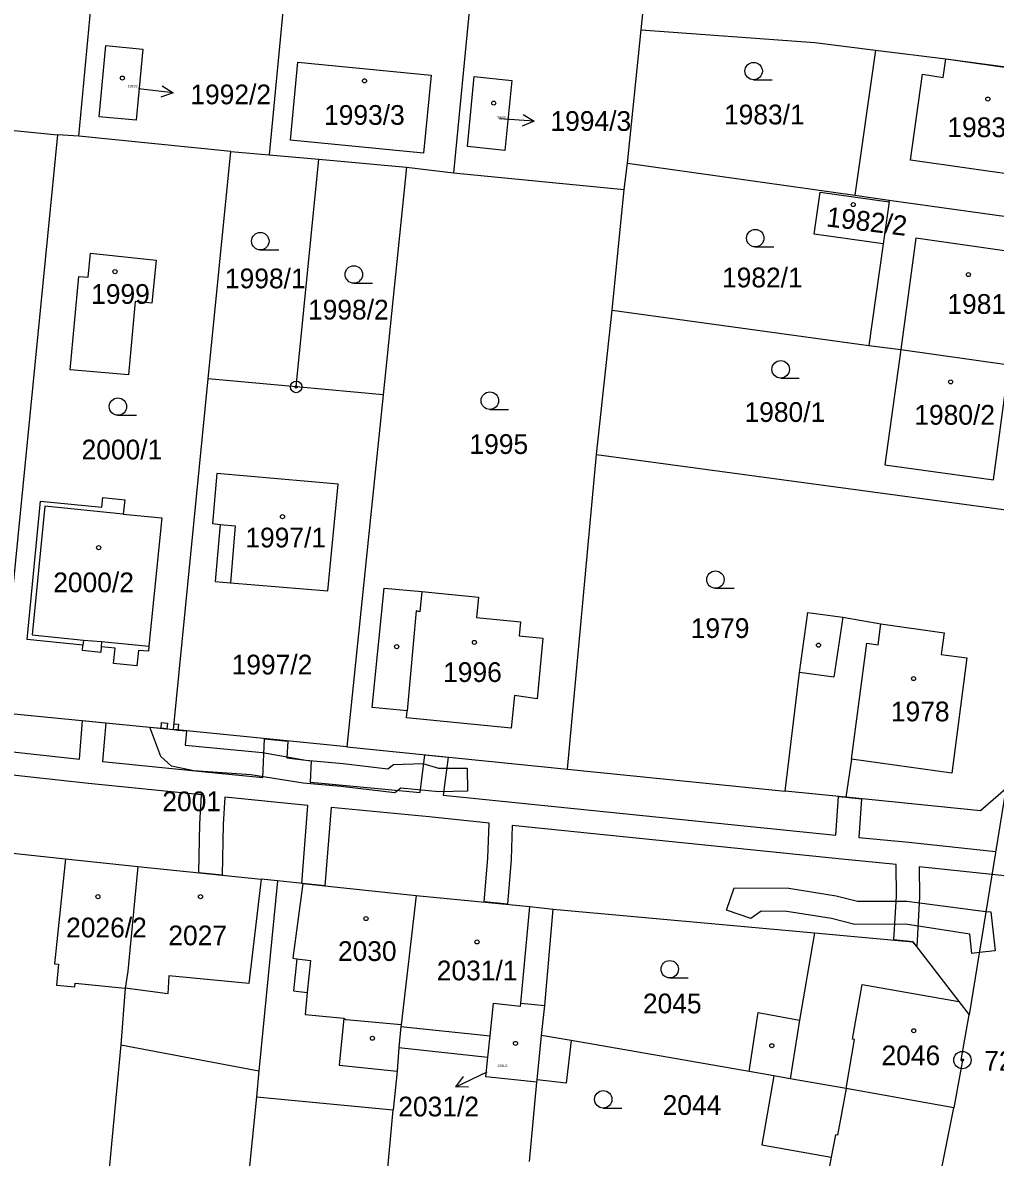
# Model space of a CAD drawing. Extents: x -755819 to -753140, y -1169796 to -1166000.
# Drawn here: x -755441 to -755357.1, y -1168001.6 to -1167903.9 of the extents above; entities that cross this region are included whole.
import ezdxf

# ---------------------------------------------------------------- set-up
doc = ezdxf.new("R2010")
doc.units = 0
for name, color, linetype in [('Vrstva 1', 7, 'Continuous'), ('Vrstva 16', 7, 'Continuous'), ('Vrstva 17', 7, 'Continuous'), ('Vrstva 18', 7, 'Continuous'), ('Vrstva 19', 7, 'Continuous'), ('Vrstva 24', 7, 'Continuous'), ('Vrstva 25', 7, 'Continuous'), ('Vrstva 27', 7, 'Continuous'), ('Vrstva 4', 7, 'Continuous')]:
    doc.layers.add(name, color=color, linetype=linetype)

msp = doc.modelspace()

# ---------------------------------------------------------------- linework, layer by layer
at = {"layer": 'Vrstva 1'}
for p, q in [((-755398.54, -1167862.07), (-755403.82, -1167916.82)), ((-755387.67, -1167904.49), (-755386.1, -1167889.6)), ((-755436.13, -1167913.67), (-755434.43, -1167895.77)), ((-755418.02, -1167897.35), (-755419.73, -1167915.27)), ((-755388.83, -1167915.99), (-755387.67, -1167904.49)), ((-755387.67, -1167904.49), (-755372.71, -1167905.58)), ((-755434.37, -1167911.98), (-755433.79, -1167905.86)), ((-755433.79, -1167905.86), (-755430.6, -1167906.16)), ((-755372.71, -1167905.58), (-755367.46, -1167906.25)), ((-755430.6, -1167906.16), (-755431.18, -1167912.28)), ((-755367.46, -1167906.25), (-755369.26, -1167918.74)), ((-755367.46, -1167906.25), (-755361.42, -1167906.99)), ((-755417.89, -1167913.99), (-755417.25, -1167907.28)), ((-755417.25, -1167907.28), (-755405.75, -1167908.41)), ((-755361.42, -1167906.99), (-755347.57, -1167908.83)), ((-755405.75, -1167908.41), (-755406.41, -1167915.12)), ((-755402.64, -1167914.56), (-755402.04, -1167908.53)), ((-755402.04, -1167908.53), (-755398.8, -1167908.86)), ((-755398.8, -1167908.86), (-755399.4, -1167914.88)), ((-755453.03, -1167912.01), (-755437.95, -1167913.55)), ((-755431.18, -1167912.28), (-755434.37, -1167911.98)), ((-755437.95, -1167913.55), (-755442.86, -1167963.3)), ((-755436.13, -1167913.67), (-755437.95, -1167913.55)), ((-755423.03, -1167914.98), (-755436.13, -1167913.67)), ((-755406.41, -1167915.12), (-755417.89, -1167913.99)), ((-755399.4, -1167914.88), (-755402.64, -1167914.56)), ((-755424.97, -1167934.56), (-755423.03, -1167914.98)), ((-755423.03, -1167914.98), (-755419.73, -1167915.27)), ((-755419.73, -1167915.27), (-755415.45, -1167915.65)), ((-755417.39, -1167935.25), (-755415.45, -1167915.65)), ((-755415.45, -1167915.65), (-755407.88, -1167916.32)), ((-755407.88, -1167916.32), (-755409.9, -1167935.94)), ((-755407.88, -1167916.32), (-755403.82, -1167916.82)), ((-755389.13, -1167918.26), (-755388.83, -1167915.99)), ((-755388.83, -1167915.99), (-755369.26, -1167918.74)), ((-755403.82, -1167916.82), (-755389.13, -1167918.26)), ((-755390.16, -1167928.65), (-755389.13, -1167918.26)), ((-755372.75, -1167922.09), (-755372.24, -1167918.47)), ((-755372.24, -1167918.47), (-755366.3, -1167919.31)), ((-755369.26, -1167918.74), (-755366.28, -1167919.16)), ((-755366.3, -1167919.31), (-755366.81, -1167922.92)), ((-755366.3, -1167919.31), (-755366.28, -1167919.16)), ((-755366.28, -1167919.16), (-755349.41, -1167921.53)), ((-755366.81, -1167922.92), (-755372.75, -1167922.09)), ((-755366.81, -1167922.92), (-755368.04, -1167931.7)), ((-755435.32, -1167925.81), (-755435.1, -1167923.72)), ((-755435.1, -1167923.72), (-755429.46, -1167924.35)), ((-755429.46, -1167924.35), (-755429.84, -1167928.05)), ((-755436.86, -1167933.78), (-755436.11, -1167925.74)), ((-755436.11, -1167925.74), (-755435.32, -1167925.81)), ((-755431.25, -1167927.91), (-755431.85, -1167934.21)), ((-755429.84, -1167928.05), (-755431.25, -1167927.91)), ((-755391.51, -1167941.09), (-755390.16, -1167928.65)), ((-755390.16, -1167928.65), (-755368.04, -1167931.7)), ((-755368.04, -1167931.7), (-755365.29, -1167932.04)), ((-755365.29, -1167932.04), (-755366.67, -1167941.97)), ((-755365.29, -1167932.04), (-755355.96, -1167933.34)), ((-755431.85, -1167934.21), (-755436.86, -1167933.78)), ((-755427.95, -1167964.77), (-755424.97, -1167934.56)), ((-755417.39, -1167935.25), (-755424.97, -1167934.56)), ((-755409.9, -1167935.94), (-755417.39, -1167935.25)), ((-755409.9, -1167935.94), (-755413.03, -1167966.27)), ((-755357.31, -1167943.27), (-755356.27, -1167935.54)), ((-755394.01, -1167968.19), (-755391.51, -1167941.09)), ((-755391.51, -1167941.09), (-755352.87, -1167946.29)), ((-755366.67, -1167941.97), (-755357.31, -1167943.27)), ((-755424.22, -1167942.71), (-755424.61, -1167947.03)), ((-755413.77, -1167943.62), (-755424.22, -1167942.71)), ((-755414.67, -1167952.83), (-755413.77, -1167943.62)), ((-755434.13, -1167945.62), (-755434.04, -1167944.79)), ((-755434.04, -1167944.79), (-755432.16, -1167944.98)), ((-755432.16, -1167944.98), (-755432.29, -1167946.21)), ((-755440.57, -1167957.02), (-755439.42, -1167945.09)), ((-755439.42, -1167945.09), (-755434.13, -1167945.62)), ((-755432.29, -1167946.21), (-755428.97, -1167946.54)), ((-755428.97, -1167946.54), (-755430.08, -1167957.58)), ((-755424.61, -1167947.03), (-755423.94, -1167947.1)), ((-755423.94, -1167947.1), (-755424.37, -1167952.01)), ((-755424.37, -1167952.01), (-755423.06, -1167952.12)), ((-755423.06, -1167952.12), (-755414.67, -1167952.83)), ((-755410.83, -1167962.87), (-755409.82, -1167952.58)), ((-755409.82, -1167952.58), (-755406.57, -1167952.89)), ((-755406.57, -1167952.89), (-755401.69, -1167953.37)), ((-755401.69, -1167953.37), (-755401.86, -1167955.11)), ((-755374.03, -1167959.84), (-755373.3, -1167954.68)), ((-755373.3, -1167954.68), (-755370.28, -1167955.09)), ((-755401.86, -1167955.11), (-755398.06, -1167955.49)), ((-755398.06, -1167955.49), (-755398.18, -1167956.7)), ((-755370.28, -1167955.09), (-755367.01, -1167955.67)), ((-755367.01, -1167955.67), (-755361.56, -1167956.43)), ((-755398.18, -1167956.7), (-755396.14, -1167956.91)), ((-755361.56, -1167956.43), (-755361.8, -1167958.29)), ((-755435.76, -1167957.49), (-755440.57, -1167957.02)), ((-755435.81, -1167957.96), (-755435.76, -1167957.49)), ((-755434.19, -1167957.64), (-755434.23, -1167958.14)), ((-755432.99, -1167957.76), (-755434.19, -1167957.64)), ((-755433.12, -1167959.09), (-755432.99, -1167957.76)), ((-755430.08, -1167957.58), (-755430.12, -1167958.03)), ((-755396.14, -1167956.91), (-755396.62, -1167962.13)), ((-755434.23, -1167958.14), (-755435.81, -1167957.96)), ((-755430.99, -1167957.95), (-755431.12, -1167959.29)), ((-755430.12, -1167958.03), (-755430.99, -1167957.95)), ((-755361.8, -1167958.29), (-755359.59, -1167958.58)), ((-755359.59, -1167958.58), (-755360.88, -1167968.51)), ((-755431.12, -1167959.29), (-755433.12, -1167959.09)), ((-755375.26, -1167970.07), (-755374.03, -1167959.84)), ((-755398.58, -1167961.84), (-755398.85, -1167964.64)), ((-755396.62, -1167962.13), (-755398.58, -1167961.84)), ((-755442.86, -1167963.3), (-755427.95, -1167964.77)), ((-755407.82, -1167963.16), (-755410.83, -1167962.87)), ((-755407.87, -1167963.76), (-755407.82, -1167963.16)), ((-755398.85, -1167964.64), (-755407.87, -1167963.76)), ((-755413.03, -1167966.27), (-755427.95, -1167964.77)), ((-755413.03, -1167966.27), (-755394.01, -1167968.19)), ((-755369.55, -1167967.31), (-755370.04, -1167970.59)), ((-755360.88, -1167968.51), (-755369.55, -1167967.31)), ((-755394.01, -1167968.19), (-755375.26, -1167970.07)), ((-755370.04, -1167970.59), (-755375.26, -1167970.07)), ((-755356.25, -1167969.87), (-755359.4, -1167989.35)), ((-755356.25, -1167969.87), (-755358.42, -1167971.76)), ((-755358.42, -1167971.76), (-755370.04, -1167970.59)), ((-755442.93, -1167975.31), (-755437.27, -1167975.9)), ((-755437.27, -1167975.9), (-755438.21, -1167984.95)), ((-755437.27, -1167975.9), (-755431.03, -1167976.55)), ((-755431.03, -1167976.55), (-755431.89, -1167985.58)), ((-755431.03, -1167976.55), (-755420.4, -1167977.66)), ((-755419, -1167977.8), (-755420.6, -1167994.15)), ((-755419, -1167977.8), (-755420.4, -1167977.66)), ((-755416.82, -1167978.03), (-755419, -1167977.8)), ((-755416.82, -1167978.03), (-755407.05, -1167979.05)), ((-755407.05, -1167979.05), (-755408.35, -1167990.2)), ((-755407.05, -1167979.05), (-755397.25, -1167980.01)), ((-755397.25, -1167980.01), (-755395.24, -1167980.24)), ((-755395.96, -1167988.55), (-755395.24, -1167980.24)), ((-755395.24, -1167980.24), (-755372.72, -1167982.29)), ((-755372.72, -1167982.29), (-755374.03, -1167989.81)), ((-755372.72, -1167982.29), (-755364.24, -1167983.04)), ((-755364.24, -1167983.04), (-755360.29, -1167988.2)), ((-755438.21, -1167984.95), (-755437.87, -1167984.98)), ((-755437.87, -1167984.98), (-755438.04, -1167986.78)), ((-755431.89, -1167985.58), (-755432.13, -1167987.04)), ((-755438.04, -1167986.78), (-755436.47, -1167986.93)), ((-755436.47, -1167986.93), (-755436.44, -1167986.62)), ((-755436.44, -1167986.62), (-755432.13, -1167987.04)), ((-755432.13, -1167987.04), (-755432.49, -1167991.92)), ((-755400.67, -1167991.15), (-755400.38, -1167988.34)), ((-755400.38, -1167988.34), (-755398.06, -1167988.59)), ((-755398.06, -1167988.59), (-755398.03, -1167988.33)), ((-755398.03, -1167988.33), (-755395.96, -1167988.55)), ((-755396.26, -1167991.11), (-755395.96, -1167988.55)), ((-755360.29, -1167988.2), (-755359.4, -1167989.35)), ((-755378.36, -1167994.23), (-755377.59, -1167989.14)), ((-755377.59, -1167989.14), (-755374.03, -1167989.81)), ((-755360.09, -1167993.22), (-755359.4, -1167989.35)), ((-755408.37, -1167990.35), (-755408.53, -1167992.15)), ((-755408.35, -1167990.2), (-755408.37, -1167990.35)), ((-755432.49, -1167991.92), (-755435.29, -1168021.3)), ((-755432.49, -1167991.92), (-755420.6, -1167994.15)), ((-755400.86, -1167992.99), (-755400.67, -1167991.15)), ((-755396.62, -1167994.93), (-755396.26, -1167991.11)), ((-755393.7, -1167991.56), (-755396.26, -1167991.11)), ((-755378.36, -1167994.23), (-755393.7, -1167991.56)), ((-755408.53, -1167992.15), (-755408.7, -1167994.18)), ((-755408.53, -1167992.15), (-755400.86, -1167992.99)), ((-755401.04, -1167994.69), (-755400.86, -1167992.99)), ((-755359.98, -1167993.24), (-755360.72, -1167997.34)), ((-755360.09, -1167993.22), (-755359.98, -1167993.24)), ((-755420.6, -1167994.15), (-755420.82, -1167996.39)), ((-755408.7, -1167994.18), (-755409.03, -1167997.52)), ((-755396.64, -1167995.15), (-755401.04, -1167994.69)), ((-755376.23, -1167994.6), (-755378.36, -1167994.23)), ((-755374.82, -1167994.85), (-755376.23, -1167994.6)), ((-755370.01, -1167995.69), (-755374.82, -1167994.85)), ((-755397.28, -1168001.97), (-755396.64, -1167995.15)), ((-755396.64, -1167995.15), (-755396.62, -1167994.93)), ((-755370.01, -1167995.69), (-755370.75, -1167999.71)), ((-755360.72, -1167997.34), (-755370.01, -1167995.69)), ((-755420.82, -1167996.39), (-755423.38, -1168022.54)), ((-755420.82, -1167996.39), (-755409.03, -1167997.52)), ((-755411.48, -1168023.81), (-755409.03, -1167997.52)), ((-755362.29, -1168005.24), (-755360.72, -1167997.34)), ((-755370.92, -1167999.68), (-755371.29, -1168001.6)), ((-755370.75, -1167999.71), (-755370.92, -1167999.68)), ((-755371.29, -1168001.6), (-755371.65, -1168003.62))]:
    msp.add_line(p, q, dxfattribs=at)
at = {"layer": 'Vrstva 16'}
for p, q in [((-755427.991, -1167909.927), (-755430.97, -1167909.57)), ((-755396.877, -1167912.371), (-755399.87, -1167912.16)), ((-755403.644, -1167995.55), (-755400.94, -1167994.25))]:
    msp.add_line(p, q, dxfattribs=at)
for points in [[(-755428.925, -1167909.312), (-755427.991, -1167909.927), (-755429.044, -1167910.305)], [(-755397.84, -1167911.802), (-755396.877, -1167912.371), (-755397.91, -1167912.799)], [(-755402.526, -1167995.567), (-755403.644, -1167995.55), (-755402.959, -1167994.666)]]:
    msp.add_lwpolyline(points, dxfattribs=at)
at = {"layer": 'Vrstva 24'}
for centre, radius in [((-755417.39, -1167935.25), 0.5), ((-755417.39, -1167935.25), 0.1), ((-755359.98, -1167993.24), 0.75), ((-755359.98, -1167993.24), 0.1)]:
    msp.add_circle(centre, radius, dxfattribs=at)
at = {"layer": 'Vrstva 25'}
for p, q in [((-755377.97, -1167908.8), (-755376.37, -1167908.8)), ((-755420.48, -1167923.45), (-755418.88, -1167923.45)), ((-755377.83, -1167923.19), (-755376.23, -1167923.19)), ((-755412.42, -1167926.32), (-755410.82, -1167926.32)), ((-755375.64, -1167934.49), (-755374.04, -1167934.49)), ((-755400.7, -1167937.19), (-755399.1, -1167937.19)), ((-755432.75, -1167937.7), (-755431.15, -1167937.7)), ((-755381.26, -1167952.6), (-755379.66, -1167952.6)), ((-755385.2, -1167986.16), (-755383.6, -1167986.16)), ((-755390.93, -1167997.37), (-755389.33, -1167997.37))]:
    msp.add_line(p, q, dxfattribs=at)
for centre, radius in [((-755377.97, -1167908.05), 0.75), ((-755432.36, -1167908.65), 0.175), ((-755411.5, -1167908.89), 0.175), ((-755400.37, -1167910.81), 0.175), ((-755357.79, -1167910.46), 0.175), ((-755369.39, -1167919.55), 0.175), ((-755420.48, -1167922.7), 0.75), ((-755377.83, -1167922.44), 0.75), ((-755433, -1167925.33), 0.175), ((-755412.42, -1167925.57), 0.75), ((-755359.46, -1167925.58), 0.175), ((-755375.64, -1167933.74), 0.75), ((-755360.99, -1167934.82), 0.175), ((-755432.75, -1167936.95), 0.75), ((-755400.7, -1167936.44), 0.75), ((-755418.57, -1167946.43), 0.175), ((-755434.41, -1167949.1), 0.175), ((-755381.26, -1167951.85), 0.75), ((-755408.73, -1167957.63), 0.175), ((-755402.03, -1167957.26), 0.175), ((-755372.38, -1167957.5), 0.175), ((-755364.19, -1167960.38), 0.175), ((-755434.47, -1167979.16), 0.175), ((-755425.63, -1167979.16), 0.175), ((-755411.37, -1167981.05), 0.175), ((-755401.81, -1167983.06), 0.175), ((-755385.2, -1167985.41), 0.75), ((-755364.17, -1167990.71), 0.175), ((-755410.82, -1167991.36), 0.175), ((-755398.49, -1167991.8), 0.175), ((-755376.4, -1167992), 0.175), ((-755390.93, -1167996.62), 0.75)]:
    msp.add_circle(centre, radius, dxfattribs=at)
at = {"layer": 'Vrstva 27'}
for p, q in [((-755436.07, -1167967.32), (-755435.79, -1167964)), ((-755435.79, -1167964), (-755433.8, -1167964.19)), ((-755433.8, -1167964.19), (-755434.08, -1167967.53)), ((-755429.04, -1167967.1), (-755429.99, -1167964.57)), ((-755429.99, -1167964.57), (-755429.03, -1167964.66)), ((-755429.03, -1167964.66), (-755428.99, -1167964.17)), ((-755428.99, -1167964.17), (-755428.49, -1167964.21)), ((-755428.49, -1167964.21), (-755428.54, -1167964.71)), ((-755427.95, -1167964.77), (-755427.9, -1167964.27)), ((-755427.9, -1167964.27), (-755427.54, -1167964.31)), ((-755427.54, -1167964.31), (-755427.59, -1167964.81)), ((-755428.54, -1167964.71), (-755429.03, -1167964.66)), ((-755429.03, -1167964.66), (-755428.54, -1167964.71)), ((-755428.54, -1167964.71), (-755427.95, -1167964.77)), ((-755427.59, -1167964.81), (-755427.95, -1167964.77)), ((-755427.95, -1167964.77), (-755427.59, -1167964.81)), ((-755427.59, -1167964.81), (-755426.85, -1167964.88)), ((-755426.85, -1167964.88), (-755426.95, -1167966.12)), ((-755420.26, -1167968.91), (-755420.11, -1167965.56)), ((-755420.11, -1167965.56), (-755418.11, -1167965.76)), ((-755449.21, -1167965.88), (-755436.07, -1167967.32)), ((-755426.95, -1167966.12), (-755420.3, -1167966.74)), ((-755418.11, -1167965.76), (-755418.18, -1167967.21)), ((-755434.08, -1167967.53), (-755424.38, -1167968.49)), ((-755428.12, -1167967.91), (-755429.04, -1167967.1)), ((-755420.3, -1167966.74), (-755416.56, -1167967.41)), ((-755418.18, -1167967.21), (-755416.1, -1167967.46)), ((-755416.56, -1167967.41), (-755413.34, -1167967.69)), ((-755416.1, -1167967.46), (-755416.18, -1167969.3)), ((-755406.71, -1167970.2), (-755406.29, -1167966.95)), ((-755406.29, -1167966.95), (-755404.3, -1167967.15)), ((-755404.3, -1167967.15), (-755404.72, -1167970.41)), ((-755435.27, -1167969.41), (-755450.45, -1167967.75)), ((-755426.21, -1167968.32), (-755428.12, -1167967.91)), ((-755421.29, -1167968.68), (-755426.21, -1167968.32)), ((-755424.38, -1167968.49), (-755420.26, -1167968.91)), ((-755413.34, -1167967.69), (-755409.48, -1167968.14)), ((-755409.48, -1167968.14), (-755409.01, -1167967.77)), ((-755409.01, -1167967.77), (-755406.47, -1167967.68)), ((-755406.47, -1167967.68), (-755405.12, -1167968.1)), ((-755405.12, -1167968.1), (-755402.66, -1167968.08)), ((-755402.66, -1167968.08), (-755402.62, -1167970.08)), ((-755425.54, -1167970.38), (-755435.27, -1167969.41)), ((-755416.8, -1167969.39), (-755421.29, -1167968.68)), ((-755413.54, -1167969.67), (-755416.8, -1167969.39)), ((-755416.18, -1167969.3), (-755415.21, -1167969.39)), ((-755415.21, -1167969.39), (-755406.71, -1167970.2)), ((-755425.69, -1167972.88), (-755425.54, -1167970.38)), ((-755408.9, -1167970.22), (-755413.54, -1167969.67)), ((-755408.37, -1167969.81), (-755408.9, -1167970.22)), ((-755405.11, -1167970.13), (-755408.37, -1167969.81)), ((-755402.62, -1167970.08), (-755405.11, -1167970.13)), ((-755404.72, -1167970.41), (-755399.63, -1167970.93)), ((-755423.54, -1167970.59), (-755423.69, -1167972.96)), ((-755416.38, -1167971.31), (-755423.54, -1167970.59)), ((-755416.91, -1167978.02), (-755416.38, -1167971.31)), ((-755399.63, -1167970.93), (-755370.9, -1167973.87)), ((-755370.9, -1167973.87), (-755370.67, -1167970.53)), ((-755370.67, -1167970.53), (-755370.04, -1167970.59)), ((-755370.04, -1167970.59), (-755368.67, -1167970.73)), ((-755368.67, -1167970.73), (-755368.9, -1167974.06)), ((-755414.38, -1167971.49), (-755414.91, -1167978.23)), ((-755405.94, -1167972.29), (-755414.38, -1167971.49)), ((-755400.76, -1167972.82), (-755405.94, -1167972.29)), ((-755425.78, -1167977.1), (-755425.69, -1167972.88)), ((-755423.69, -1167972.96), (-755423.78, -1167977.31)), ((-755400.86, -1167975.85), (-755400.76, -1167972.82)), ((-755398.77, -1167973.03), (-755398.86, -1167975.97)), ((-755370.07, -1167975.96), (-755398.77, -1167973.03)), ((-755368.9, -1167974.06), (-755364.61, -1167974.48)), ((-755364.61, -1167974.48), (-755357.12, -1167975.27)), ((-755401.19, -1167979.62), (-755400.86, -1167975.85)), ((-755398.86, -1167975.97), (-755399.19, -1167979.82)), ((-755365.7, -1167976.38), (-755370.07, -1167975.96)), ((-755423.78, -1167977.31), (-755425.78, -1167977.1)), ((-755365.67, -1167979.13), (-755365.7, -1167976.38)), ((-755357.44, -1167977.24), (-755363.7, -1167976.59)), ((-755363.7, -1167976.59), (-755363.67, -1167979.18)), ((-755352.35, -1167977.77), (-755357.44, -1167977.24)), ((-755416.82, -1167978.03), (-755416.91, -1167978.02)), ((-755414.91, -1167978.23), (-755416.82, -1167978.03)), ((-755380.3, -1167980.32), (-755379.64, -1167978.4)), ((-755379.64, -1167978.4), (-755374.95, -1167978.44)), ((-755374.95, -1167978.44), (-755370.85, -1167979.09)), ((-755370.85, -1167979.09), (-755369.03, -1167979.56)), ((-755365.89, -1167982.89), (-755365.67, -1167979.13)), ((-755363.67, -1167979.18), (-755363.92, -1167983.46)), ((-755399.19, -1167979.82), (-755401.19, -1167979.62)), ((-755369.03, -1167979.56), (-755364.77, -1167979.54)), ((-755364.77, -1167979.54), (-755357.96, -1167980.43)), ((-755378.21, -1167981.04), (-755380.3, -1167980.32)), ((-755377.31, -1167980.42), (-755378.21, -1167981.04)), ((-755375.11, -1167980.44), (-755377.31, -1167980.42)), ((-755371.25, -1167981.05), (-755375.11, -1167980.44)), ((-755369.24, -1167981.57), (-755371.25, -1167981.05)), ((-755357.96, -1167980.43), (-755357.52, -1167980.48)), ((-755357.52, -1167980.48), (-755357.17, -1167983.84)), ((-755364.89, -1167981.54), (-755369.24, -1167981.57)), ((-755359.33, -1167982.4), (-755364.89, -1167981.54)), ((-755364.24, -1167983.04), (-755365.89, -1167982.89)), ((-755363.92, -1167983.46), (-755364.24, -1167983.04)), ((-755359.16, -1167984.05), (-755359.33, -1167982.4)), ((-755358.53, -1167983.98), (-755359.16, -1167984.05)), ((-755357.17, -1167983.84), (-755358.53, -1167983.98))]:
    msp.add_line(p, q, dxfattribs=at)
at = {"layer": 'Vrstva 4'}
for p, q in [((-755361.65, -1167908.6), (-755361.42, -1167906.99)), ((-755361.42, -1167906.99), (-755352.49, -1167908.28)), ((-755364.46, -1167915.72), (-755363.43, -1167908.31)), ((-755363.43, -1167908.31), (-755361.65, -1167908.6)), ((-755353.65, -1167917.25), (-755364.46, -1167915.72)), ((-755364, -1167922.45), (-755365.29, -1167932.04)), ((-755354.62, -1167923.77), (-755364, -1167922.45)), ((-755439.06, -1167945.53), (-755440.13, -1167956.61)), ((-755432.29, -1167946.21), (-755439.06, -1167945.53)), ((-755423.94, -1167947.1), (-755422.64, -1167947.21)), ((-755422.64, -1167947.21), (-755423.06, -1167952.12)), ((-755406.57, -1167952.89), (-755406.73, -1167954.62)), ((-755407.06, -1167954.54), (-755407.82, -1167963.16)), ((-755406.73, -1167954.62), (-755407.06, -1167954.54)), ((-755370.28, -1167955.09), (-755371.06, -1167960.25)), ((-755367.23, -1167957.46), (-755367.01, -1167955.67)), ((-755440.13, -1167956.61), (-755435.72, -1167957.07)), ((-755435.72, -1167957.07), (-755435.76, -1167957.49)), ((-755435.72, -1167957.07), (-755434.15, -1167957.19)), ((-755434.15, -1167957.19), (-755434.19, -1167957.64)), ((-755434.15, -1167957.19), (-755430.08, -1167957.58)), ((-755369.55, -1167967.31), (-755368.23, -1167957.33)), ((-755368.23, -1167957.33), (-755367.23, -1167957.46)), ((-755371.06, -1167960.25), (-755374.03, -1167959.84)), ((-755420.4, -1167977.66), (-755421.46, -1167986.65)), ((-755416.82, -1167978.03), (-755417.68, -1167984.46)), ((-755398.03, -1167988.33), (-755397.25, -1167980.01)), ((-755417.68, -1167984.46), (-755417.34, -1167984.51)), ((-755417.34, -1167984.51), (-755417.63, -1167987.28)), ((-755417.34, -1167984.51), (-755416.15, -1167984.65)), ((-755416.15, -1167984.65), (-755416.43, -1167987.41)), ((-755428.35, -1167985.97), (-755428.45, -1167987.52)), ((-755421.46, -1167986.65), (-755428.35, -1167985.97)), ((-755428.45, -1167987.52), (-755432.13, -1167987.04)), ((-755369.44, -1167991.43), (-755368.61, -1167986.74)), ((-755368.61, -1167986.74), (-755360.29, -1167988.2)), ((-755417.63, -1167987.28), (-755416.43, -1167987.41)), ((-755416.43, -1167987.41), (-755416.61, -1167989.3)), ((-755416.61, -1167989.3), (-755413.29, -1167989.63)), ((-755413.29, -1167989.63), (-755413.69, -1167993.69)), ((-755413.29, -1167989.63), (-755413.08, -1167989.76)), ((-755408.35, -1167990.2), (-755413.08, -1167989.76)), ((-755374.03, -1167989.81), (-755374.82, -1167994.85)), ((-755408.37, -1167990.35), (-755400.67, -1167991.15)), ((-755393.7, -1167991.56), (-755394.13, -1167995.22)), ((-755370.01, -1167995.69), (-755369.27, -1167991.46)), ((-755369.27, -1167991.46), (-755369.44, -1167991.43)), ((-755413.69, -1167993.69), (-755408.7, -1167994.18)), ((-755376.23, -1167994.6), (-755377.27, -1168000.55)), ((-755394.13, -1167995.22), (-755396.62, -1167994.93)), ((-755377.27, -1168000.55), (-755371.29, -1168001.6))]:
    msp.add_line(p, q, dxfattribs=at)

# ---------------------------------------------------------------- texts
at = {"layer": 'Vrstva 16'}
for s, p in [('1992/2', (-755426.507, -1167910.91)), ('1994/3', (-755395.477, -1167913.2)), ('2031/2', (-755408.59, -1167998.09))]:
    msp.add_text(s, height=1.7, dxfattribs=at).set_placement(p)
at = {"layer": 'Vrstva 17'}
msp.add_text('725', height=1.7, dxfattribs=at).set_placement((-755358.103, -1167994.15))
at = {"layer": 'Vrstva 18'}
for s, p in [('1983/1', (-755380.527, -1167912.64)), ('1998/1', (-755423.527, -1167926.76)), ('1982/1', (-755380.697, -1167926.68)), ('1998/2', (-755416.369, -1167929.45)), ('1980/1', (-755378.757, -1167938.27)), ('2000/1', (-755435.883, -1167941.5)), ('1995', (-755402.457, -1167941.03)), ('1979', (-755383.387, -1167956.88)), ('1997/2', (-755422.95, -1167960.02)), ('2001', (-755428.923, -1167971.8)), ('2045', (-755387.513, -1167989.21)), ('2044', (-755385.813, -1167997.96))]:
    msp.add_text(s, height=1.7, dxfattribs=at).set_placement(p)
at = {"layer": 'Vrstva 19'}
for s, height, p in [('1992/2', 0.2, (-755431.894, -1167909.45)), ('1993/3', 1.7, (-755414.987, -1167912.68)), ('1994/3', 0.2, (-755400.194, -1167912.13)), ('1983/2', 1.7, (-755361.277, -1167913.74)), ('1999', 1.7, (-755435.057, -1167928.1)), ('1981', 1.7, (-755361.277, -1167928.96)), ('1980/2', 1.7, (-755364.127, -1167938.51)), ('1997/1', 1.7, (-755421.768, -1167949.08)), ('2000/2', 1.7, (-755438.323, -1167952.94)), ('1996', 1.7, (-755404.727, -1167960.67)), ('1978', 1.7, (-755366.147, -1167964.06)), ('2026/2', 1.7, (-755437.212, -1167982.67)), ('2027', 1.7, (-755428.403, -1167983.35)), ('2030', 1.7, (-755413.793, -1167984.7)), ('2031/1', 1.7, (-755405.273, -1167986.37)), ('2046', 1.7, (-755366.953, -1167993.68)), ('2031/2', 0.2, (-755400.032, -1167993.83))]:
    msp.add_text(s, height=height, dxfattribs=at).set_placement(p)
msp.add_text('1982/2', height=1.7, rotation=353.17119, dxfattribs=at).set_placement((-755371.769, -1167921.421))

doc.saveas('drawing.dxf')
